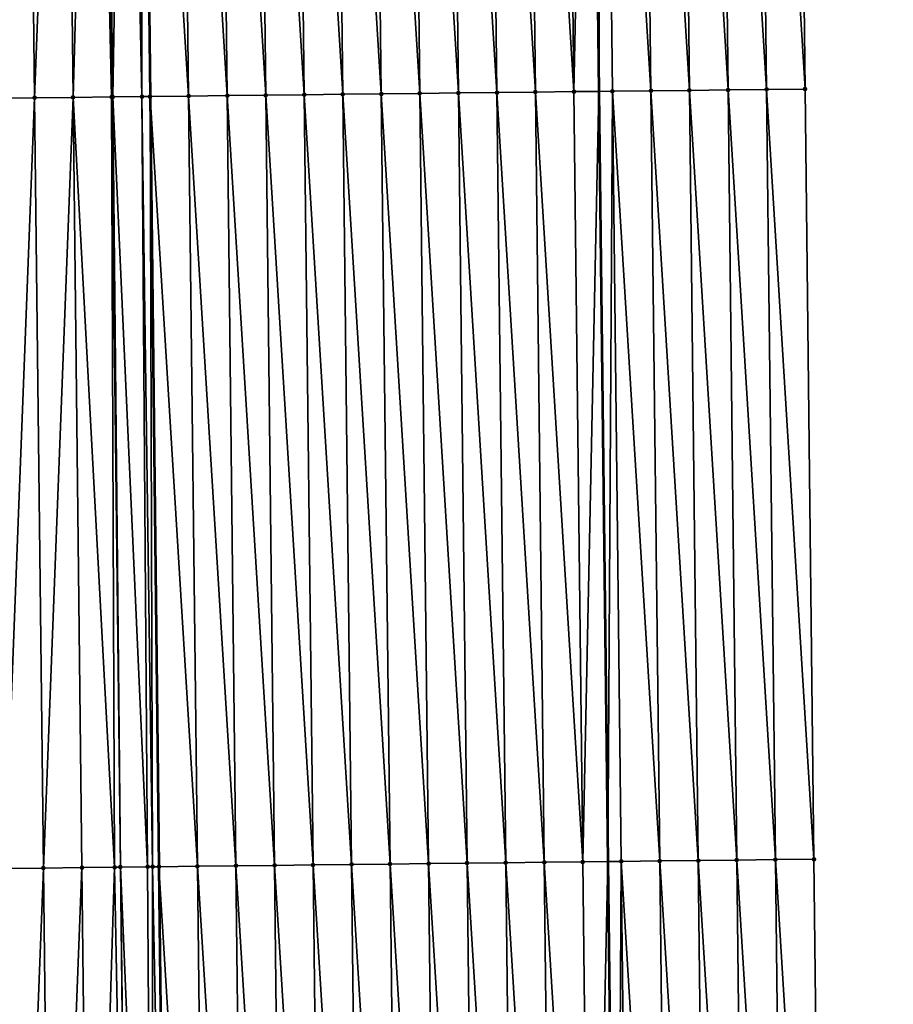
# Model space of a CAD drawing. Header units: feet. Extents: x 2007189 to 2022806, y 818621 to 837694.
# Tile 484 of 656: x 2011354 to 2011376, y 831104 to 831129. Entities that reach past the tile are written whole.
import ezdxf

# ---------------------------------------------------------------- set-up
doc = ezdxf.new("R2010")
doc.units = ezdxf.units.FT
doc.header["$MEASUREMENT"] = 0
for name, color, linetype, lineweight in [('EP_Travel Lane', 172, 'Continuous', 53), ('Road Shots', 141, 'Continuous', 100), ('Road X-Section', 40, 'Continuous', 13), ('STRIPING', 60, 'Continuous', 53)]:
    doc.layers.add(name, color=color, linetype=linetype, lineweight=lineweight)
doc.layers.add('I-77-MM17-21_SB-Surface-Border', color=7, linetype='Continuous')
doc.layers.add('I-77-MM17-21_SB-Surface-TIN', color=7, linetype='Continuous')

msp = doc.modelspace()

# ---------------------------------------------------------------- linework, layer by layer
at = {"layer": 'EP_Travel Lane'}
msp.add_polyline3d([(2011367.635481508, 831207.2076000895, 329.8339734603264), (2011367.867187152, 831187.2089813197, 329.7943214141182), (2011368.098892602, 831167.2103792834, 329.7464202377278), (2011368.330598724, 831147.2117193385, 329.7272526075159), (2011368.562304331, 831127.2131037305, 329.6860931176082), (2011368.794009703, 831107.2145085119, 329.634679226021), (2011369.025714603, 831087.2159540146, 329.5631954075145), (2011369.25741827, 831067.2175058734, 329.4388177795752), (2011369.492649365, 831047.2202371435, 329.3251360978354), (2011369.728626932, 831027.2219444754, 329.2124670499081), (2011369.964603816, 831007.2237096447, 329.0900883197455), (2011370.200581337, 830987.2254208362, 328.976771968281), (2011370.436558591, 830967.227154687, 328.8596665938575), (2011370.672535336, 830947.2289316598, 328.7353298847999), (2011370.908511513, 830927.2307567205, 328.602918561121), (2011371.144487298, 830907.2326150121, 328.4649131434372)], dxfattribs=at)
at = {"layer": 'I-77-MM17-21_SB-Surface-Border', "color": 3, "linetype": 'Continuous', "lineweight": -3}
msp.add_polyline3d([(2011374.000426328, 831207.2807488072, 329.6407282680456), (2011373.22910299, 831187.2706106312, 329.6276230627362), (2011373.457713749, 831167.2719530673, 329.5897426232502), (2011373.686324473, 831147.2732985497, 329.5503051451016), (2011373.914935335, 831127.27463196, 329.5169083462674), (2011374.143545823, 831107.2759981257, 329.4670653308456), (2011374.372155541, 831087.277431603, 329.384005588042), (2011374.600764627, 831067.2789203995, 329.2733794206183), (2011375.829781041, 831047.2941017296, 329.1186813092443), (2011375.059061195, 831027.2840587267, 329.0415641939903), (2011375.288272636, 831007.2857415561, 328.919985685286), (2011375.517484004, 830987.2874305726, 328.7973845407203), (2011375.746696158, 830967.2890510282, 328.686295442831), (2011375.975907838, 830947.2907129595, 328.5682510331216), (2011376.20511839, 830927.2924731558, 328.4337136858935), (2011375.434396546, 830907.2826045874, 328.3273162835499)], dxfattribs=at)
at = {"layer": 'I-77-MM17-21_SB-Surface-TIN', "color": 128, "linetype": 'Continuous', "lineweight": -3}
for points in [[(2011365.915462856, 831127.1827611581, 329.7286596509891), (2011365.686852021, 831147.1814254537, 329.7632144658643), (2011364.686917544, 831147.1699780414, 329.7715858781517)], [(2011366.915397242, 831127.1942165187, 329.7163425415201), (2011366.686786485, 831147.1928739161, 329.7543216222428), (2011365.686852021, 831147.1814254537, 329.7632144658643)], [(2011365.915462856, 831127.1827611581, 329.7286596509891), (2011366.915397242, 831127.1942165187, 329.7163425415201), (2011365.686852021, 831147.1814254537, 329.7632144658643)], [(2011367.915331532, 831127.2056802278, 329.6998783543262), (2011367.686720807, 831147.2043348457, 329.7392358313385), (2011366.686786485, 831147.1928739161, 329.7543216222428)], [(2011366.915397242, 831127.1942165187, 329.7163425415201), (2011367.915331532, 831127.2056802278, 329.6998783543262), (2011366.686786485, 831147.1928739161, 329.7543216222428)], [(2011367.915331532, 831127.2056802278, 329.6998783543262), (2011368.330598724, 831147.2117193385, 329.7272526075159), (2011367.686720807, 831147.2043348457, 329.7392358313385)], [(2011367.915331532, 831127.2056802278, 329.6998783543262), (2011368.562304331, 831127.2131037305, 329.6860931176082), (2011368.330598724, 831147.2117193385, 329.7272526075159)], [(2011368.686655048, 831147.2158028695, 329.720626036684), (2011368.330598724, 831147.2117193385, 329.7272526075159), (2011368.562304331, 831127.2131037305, 329.6860931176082)], [(2011368.915265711, 831127.2171536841, 329.6785724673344), (2011368.686655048, 831147.2158028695, 329.720626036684), (2011368.562304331, 831127.2131037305, 329.6860931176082)], [(2011369.915199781, 831127.2286365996, 329.6525677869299), (2011369.686588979, 831147.2272979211, 329.6885907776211), (2011368.686655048, 831147.2158028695, 329.720626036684)], [(2011368.915265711, 831127.2171536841, 329.6785724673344), (2011369.915199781, 831127.2286365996, 329.6525677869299), (2011368.686655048, 831147.2158028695, 329.720626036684)], [(2011370.91513376, 831127.2401275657, 329.622564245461), (2011370.686522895, 831147.2387944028, 329.6558451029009), (2011369.686588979, 831147.2272979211, 329.6885907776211)], [(2011369.915199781, 831127.2286365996, 329.6525677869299), (2011370.91513376, 831127.2401275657, 329.622564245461), (2011369.686588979, 831147.2272979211, 329.6885907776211)], [(2011371.915067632, 831127.2516278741, 329.5879199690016), (2011371.686456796, 831147.2502921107, 329.6224903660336), (2011370.686522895, 831147.2387944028, 329.6558451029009)], [(2011370.91513376, 831127.2401275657, 329.622564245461), (2011371.915067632, 831127.2516278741, 329.5879199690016), (2011370.686522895, 831147.2387944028, 329.6558451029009)], [(2011372.915001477, 831127.2631304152, 329.5521667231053), (2011372.686390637, 831147.2617950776, 329.5865232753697), (2011371.686456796, 831147.2502921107, 329.6224903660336)], [(2011371.915067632, 831127.2516278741, 329.5879199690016), (2011372.915001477, 831127.2631304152, 329.5521667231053), (2011371.686456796, 831147.2502921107, 329.6224903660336)], [(2011373.914935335, 831127.27463196, 329.5169083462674), (2011373.686324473, 831147.2732985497, 329.5503051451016), (2011372.686390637, 831147.2617950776, 329.5865232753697)], [(2011372.915001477, 831127.2631304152, 329.5521667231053), (2011373.914935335, 831127.27463196, 329.5169083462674), (2011372.686390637, 831147.2617950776, 329.5865232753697)], [(2011352.916313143, 831127.0340778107, 329.7713849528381), (2011353.687637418, 831147.0441340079, 329.8251725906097), (2011352.687702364, 831147.0327371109, 329.8084512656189)], [(2011352.916313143, 831127.0340778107, 329.7713849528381), (2011353.916248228, 831127.0454719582, 329.7894742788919), (2011353.687637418, 831147.0441340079, 329.8251725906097)], [(2011353.916248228, 831127.0454719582, 329.7894742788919), (2011354.687572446, 831147.0555331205, 329.8407932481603), (2011353.687637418, 831147.0441340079, 329.8251725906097)], [(2011353.916248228, 831127.0454719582, 329.7894742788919), (2011354.916183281, 831127.0568689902, 329.8061308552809), (2011354.687572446, 831147.0555331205, 329.8407932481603)], [(2011354.916183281, 831127.0568689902, 329.8061308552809), (2011355.472805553, 831147.0644900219, 329.8503982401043), (2011354.687572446, 831147.0555331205, 329.8407932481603)], [(2011354.916183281, 831127.0568689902, 329.8061308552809), (2011355.916118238, 831127.0682742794, 329.8186857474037), (2011355.472805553, 831147.0644900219, 329.8503982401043)], [(2011355.916118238, 831127.0682742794, 329.8186857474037), (2011355.687507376, 831147.0669408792, 329.8521192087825), (2011355.472805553, 831147.0644900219, 329.8503982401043)], [(2011355.945787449, 831127.06861288, 329.8189626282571), (2011356.28837141, 831147.0738046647, 329.8545406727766), (2011355.687507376, 831147.0669408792, 329.8521192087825)], [(2011355.916118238, 831127.0682742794, 329.8186857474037), (2011355.945787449, 831127.06861288, 329.8189626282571), (2011355.687507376, 831147.0669408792, 329.8521192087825)], [(2011355.945787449, 831127.06861288, 329.8189626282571), (2011356.701357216, 831127.0772426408, 329.8226341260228), (2011356.28837141, 831147.0738046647, 329.8545406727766)], [(2011356.701357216, 831127.0772426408, 329.8226341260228), (2011356.687434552, 831147.0783680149, 329.8537771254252), (2011356.28837141, 831147.0738046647, 329.8545406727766)], [(2011357.915987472, 831127.0911445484, 329.8141454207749), (2011357.68737655, 831147.0898163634, 329.8449835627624), (2011356.687434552, 831147.0783680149, 329.8537771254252)], [(2011357.915987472, 831127.0911445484, 329.8141454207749), (2011356.687434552, 831147.0783680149, 329.8537771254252), (2011356.916045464, 831127.0796971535, 329.8224628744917)], [(2011356.701357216, 831127.0772426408, 329.8226341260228), (2011356.916045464, 831127.0796971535, 329.8224628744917), (2011356.687434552, 831147.0783680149, 329.8537771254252)], [(2011358.915921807, 831127.1026043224, 329.7996358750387), (2011358.687310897, 831147.1012750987, 329.8309877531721), (2011357.68737655, 831147.0898163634, 329.8449835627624)], [(2011357.915987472, 831127.0911445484, 329.8141454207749), (2011358.915921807, 831127.1026043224, 329.7996358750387), (2011357.68737655, 831147.0898163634, 329.8449835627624)], [(2011359.915856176, 831127.114061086, 329.7866217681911), (2011359.687245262, 831147.112732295, 329.8177564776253), (2011358.687310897, 831147.1012750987, 329.8309877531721)], [(2011358.915921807, 831127.1026043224, 329.7996358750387), (2011359.915856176, 831127.114061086, 329.7866217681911), (2011358.687310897, 831147.1012750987, 329.8309877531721)], [(2011360.915790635, 831127.1255100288, 329.7774926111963), (2011360.687179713, 831147.1241818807, 329.8083055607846), (2011359.687245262, 831147.112732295, 329.8177564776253)], [(2011359.915856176, 831127.114061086, 329.7866217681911), (2011360.915790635, 831127.1255100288, 329.7774926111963), (2011359.687245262, 831147.112732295, 329.8177564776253)], [(2011361.915725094, 831127.1369590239, 329.768337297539), (2011361.68711418, 831147.1356301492, 329.7995089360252), (2011360.687179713, 831147.1241818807, 329.8083055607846)], [(2011360.915790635, 831127.1255100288, 329.7774926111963), (2011361.915725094, 831127.1369590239, 329.768337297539), (2011360.687179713, 831147.1241818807, 329.8083055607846)], [(2011362.915659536, 831127.1484093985, 329.7584968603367), (2011362.687048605, 831147.1470820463, 329.7889098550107), (2011361.68711418, 831147.1356301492, 329.7995089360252)], [(2011361.915725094, 831127.1369590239, 329.768337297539), (2011362.915659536, 831127.1484093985, 329.7584968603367), (2011361.68711418, 831147.1356301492, 329.7995089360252)], [(2011363.915594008, 831127.159857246, 329.7499116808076), (2011363.686983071, 831147.158530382, 329.7800799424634), (2011362.687048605, 831147.1470820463, 329.7889098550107)], [(2011362.915659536, 831127.1484093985, 329.7584968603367), (2011363.915594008, 831127.159857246, 329.7499116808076), (2011362.687048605, 831147.1470820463, 329.7889098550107)], [(2011364.915528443, 831127.1713082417, 329.7397627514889), (2011364.686917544, 831147.1699780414, 329.7715858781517), (2011363.686983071, 831147.158530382, 329.7800799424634)], [(2011363.915594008, 831127.159857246, 329.7499116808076), (2011364.915528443, 831127.1713082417, 329.7397627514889), (2011363.686983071, 831147.158530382, 329.7800799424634)], [(2011364.915528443, 831127.1713082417, 329.7397627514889), (2011365.915462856, 831127.1827611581, 329.7286596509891), (2011364.686917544, 831147.1699780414, 329.7715858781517)], [(2011371.143744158, 831107.2415015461, 329.5688600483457), (2011370.91513376, 831127.2401275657, 329.622564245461), (2011369.915199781, 831127.2286365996, 329.6525677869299)], [(2011372.143678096, 831107.2529960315, 329.5371014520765), (2011371.915067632, 831127.2516278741, 329.5879199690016), (2011370.91513376, 831127.2401275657, 329.622564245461)], [(2011371.143744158, 831107.2415015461, 329.5688600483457), (2011372.143678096, 831107.2529960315, 329.5371014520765), (2011370.91513376, 831127.2401275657, 329.622564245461)], [(2011373.143611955, 831107.2644975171, 329.5018655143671), (2011372.915001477, 831127.2631304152, 329.5521667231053), (2011371.915067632, 831127.2516278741, 329.5879199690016)], [(2011372.143678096, 831107.2529960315, 329.5371014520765), (2011373.143611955, 831107.2644975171, 329.5018655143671), (2011371.915067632, 831127.2516278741, 329.5879199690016)], [(2011374.143545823, 831107.2759981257, 329.4670653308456), (2011373.914935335, 831127.27463196, 329.5169083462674), (2011372.915001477, 831127.2631304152, 329.5521667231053)], [(2011373.143611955, 831107.2644975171, 329.5018655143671), (2011374.143545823, 831107.2759981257, 329.4670653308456), (2011372.915001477, 831127.2631304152, 329.5521667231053)], [(2011353.144923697, 831107.0354382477, 329.7245328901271), (2011353.916248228, 831127.0454719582, 329.7894742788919), (2011352.916313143, 831127.0340778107, 329.7713849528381)], [(2011353.144923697, 831107.0354382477, 329.7245328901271), (2011354.144858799, 831107.0468308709, 329.7433725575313), (2011353.916248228, 831127.0454719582, 329.7894742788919)], [(2011354.144858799, 831107.0468308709, 329.7433725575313), (2011354.916183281, 831127.0568689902, 329.8061308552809), (2011353.916248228, 831127.0454719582, 329.7894742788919)], [(2011354.144858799, 831107.0468308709, 329.7433725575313), (2011355.144793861, 831107.0582270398, 329.7604509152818), (2011354.916183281, 831127.0568689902, 329.8061308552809)], [(2011355.994549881, 831107.0679186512, 329.7714779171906), (2011355.916118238, 831127.0682742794, 329.8186857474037), (2011354.916183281, 831127.0568689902, 329.8061308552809)], [(2011355.144793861, 831107.0582270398, 329.7604509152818), (2011355.994549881, 831107.0679186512, 329.7714779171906), (2011354.916183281, 831127.0568689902, 329.8061308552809)], [(2011356.144728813, 831107.0696329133, 329.7727086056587), (2011355.945787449, 831127.06861288, 329.8189626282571), (2011355.916118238, 831127.0682742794, 329.8186857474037)], [(2011355.994549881, 831107.0679186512, 329.7714779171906), (2011356.144728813, 831107.0696329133, 329.7727086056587), (2011355.916118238, 831127.0682742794, 329.8186857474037)], [(2011356.849351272, 831107.0776816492, 329.7756949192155), (2011356.701357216, 831127.0772426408, 329.8226341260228), (2011355.945787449, 831127.06861288, 329.8189626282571)], [(2011356.144728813, 831107.0696329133, 329.7727086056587), (2011356.849351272, 831107.0776816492, 329.7756949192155), (2011355.945787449, 831127.06861288, 329.8189626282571)], [(2011356.980485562, 831107.0791806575, 329.7757082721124), (2011356.916045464, 831127.0796971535, 329.8224628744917), (2011356.701357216, 831127.0772426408, 329.8226341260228)], [(2011356.849351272, 831107.0776816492, 329.7756949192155), (2011356.980485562, 831107.0791806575, 329.7757082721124), (2011356.701357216, 831127.0772426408, 329.8226341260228)], [(2011358.144598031, 831107.092504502, 329.7674987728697), (2011357.915987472, 831127.0911445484, 329.8141454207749), (2011356.916045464, 831127.0796971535, 329.8224628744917)], [(2011358.144598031, 831107.092504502, 329.7674987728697), (2011356.916045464, 831127.0796971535, 329.8224628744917), (2011357.144656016, 831107.0810577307, 329.7755135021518)], [(2011356.980485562, 831107.0791806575, 329.7757082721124), (2011357.144656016, 831107.0810577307, 329.7755135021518), (2011356.916045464, 831127.0796971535, 329.8224628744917)], [(2011359.144532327, 831107.1039677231, 329.751270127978), (2011358.915921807, 831127.1026043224, 329.7996358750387), (2011357.915987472, 831127.0911445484, 329.8141454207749)], [(2011358.144598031, 831107.092504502, 329.7674987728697), (2011359.144532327, 831107.1039677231, 329.751270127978), (2011357.915987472, 831127.0911445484, 329.8141454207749)], [(2011360.144466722, 831107.1154221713, 329.739399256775), (2011359.915856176, 831127.114061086, 329.7866217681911), (2011358.915921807, 831127.1026043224, 329.7996358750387)], [(2011359.144532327, 831107.1039677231, 329.751270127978), (2011360.144466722, 831107.1154221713, 329.739399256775), (2011358.915921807, 831127.1026043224, 329.7996358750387)], [(2011361.144401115, 831107.1268769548, 329.7273618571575), (2011360.915790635, 831127.1255100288, 329.7774926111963), (2011359.915856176, 831127.114061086, 329.7866217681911)], [(2011360.144466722, 831107.1154221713, 329.739399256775), (2011361.144401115, 831107.1268769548, 329.7273618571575), (2011359.915856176, 831127.114061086, 329.7866217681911)], [(2011362.144335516, 831107.1383309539, 329.7157140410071), (2011361.915725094, 831127.1369590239, 329.768337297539), (2011360.915790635, 831127.1255100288, 329.7774926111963)], [(2011361.144401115, 831107.1268769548, 329.7273618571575), (2011362.144335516, 831107.1383309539, 329.7157140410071), (2011360.915790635, 831127.1255100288, 329.7774926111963)], [(2011363.144269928, 831107.149783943, 329.7045679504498), (2011362.915659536, 831127.1484093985, 329.7584968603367), (2011361.915725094, 831127.1369590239, 329.768337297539)], [(2011362.144335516, 831107.1383309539, 329.7157140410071), (2011363.144269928, 831107.149783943, 329.7045679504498), (2011361.915725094, 831127.1369590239, 329.768337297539)], [(2011364.144204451, 831107.1612272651, 329.6982236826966), (2011363.915594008, 831127.159857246, 329.7499116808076), (2011362.915659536, 831127.1484093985, 329.7584968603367)], [(2011363.144269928, 831107.149783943, 329.7045679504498), (2011364.144204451, 831107.1612272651, 329.6982236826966), (2011362.915659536, 831127.1484093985, 329.7584968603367)], [(2011365.1441389, 831107.1726770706, 329.6886590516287), (2011364.915528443, 831127.1713082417, 329.7397627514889), (2011363.915594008, 831127.159857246, 329.7499116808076)], [(2011364.144204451, 831107.1612272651, 329.6982236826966), (2011365.1441389, 831107.1726770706, 329.6886590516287), (2011363.915594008, 831127.159857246, 329.7499116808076)], [(2011366.144073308, 831107.1841305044, 329.6772920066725), (2011365.915462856, 831127.1827611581, 329.7286596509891), (2011364.915528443, 831127.1713082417, 329.7397627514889)], [(2011365.1441389, 831107.1726770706, 329.6886590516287), (2011366.144073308, 831107.1841305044, 329.6772920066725), (2011364.915528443, 831127.1713082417, 329.7397627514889)], [(2011367.144007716, 831107.1955839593, 329.6659145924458), (2011366.915397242, 831127.1942165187, 329.7163425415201), (2011365.915462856, 831127.1827611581, 329.7286596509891)], [(2011366.144073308, 831107.1841305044, 329.6772920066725), (2011367.144007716, 831107.1955839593, 329.6659145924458), (2011365.915462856, 831127.1827611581, 329.7286596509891)], [(2011368.143941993, 831107.2070487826, 329.6488900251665), (2011367.915331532, 831127.2056802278, 329.6998783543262), (2011366.915397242, 831127.1942165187, 329.7163425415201)], [(2011367.144007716, 831107.1955839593, 329.6659145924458), (2011368.143941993, 831107.2070487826, 329.6488900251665), (2011366.915397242, 831127.1942165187, 329.7163425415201)], [(2011368.143941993, 831107.2070487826, 329.6488900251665), (2011368.562304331, 831127.2131037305, 329.6860931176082), (2011367.915331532, 831127.2056802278, 329.6998783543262)], [(2011368.143941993, 831107.2070487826, 329.6488900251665), (2011368.794009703, 831107.2145085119, 329.634679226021), (2011368.562304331, 831127.2131037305, 329.6860931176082)], [(2011368.915265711, 831127.2171536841, 329.6785724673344), (2011368.562304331, 831127.2131037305, 329.6860931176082), (2011368.794009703, 831107.2145085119, 329.634679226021)], [(2011369.143876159, 831107.2185233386, 329.6270309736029), (2011368.915265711, 831127.2171536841, 329.6785724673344), (2011368.794009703, 831107.2145085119, 329.634679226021)], [(2011370.143810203, 831107.2300085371, 329.5998854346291), (2011369.915199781, 831127.2286365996, 329.6525677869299), (2011368.915265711, 831127.2171536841, 329.6785724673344)], [(2011369.143876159, 831107.2185233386, 329.6270309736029), (2011370.143810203, 831107.2300085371, 329.5998854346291), (2011368.915265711, 831127.2171536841, 329.6785724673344)], [(2011370.143810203, 831107.2300085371, 329.5998854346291), (2011371.143744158, 831107.2415015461, 329.5688600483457), (2011369.915199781, 831127.2286365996, 329.6525677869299)], [(2011353.373533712, 831087.0368457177, 329.6542950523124), (2011354.144858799, 831107.0468308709, 329.7433725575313), (2011353.144923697, 831107.0354382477, 329.7245328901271)], [(2011353.373533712, 831087.0368457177, 329.6542950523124), (2011354.373468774, 831087.0482419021, 329.6713702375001), (2011354.144858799, 831107.0468308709, 329.7433725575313)], [(2011354.373468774, 831087.0482419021, 329.6713702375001), (2011355.144793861, 831107.0582270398, 329.7604509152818), (2011354.144858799, 831107.0468308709, 329.7433725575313)], [(2011354.373468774, 831087.0482419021, 329.6713702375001), (2011355.373403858, 831087.0596361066, 329.6894290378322), (2011355.144793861, 831107.0582270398, 329.7604509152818)], [(2011355.373403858, 831087.0596361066, 329.6894290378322), (2011355.994549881, 831107.0679186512, 329.7714779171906), (2011355.144793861, 831107.0582270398, 329.7604509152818)], [(2011355.373403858, 831087.0596361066, 329.6894290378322), (2011356.373338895, 831087.0710344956, 329.7054092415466), (2011355.994549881, 831107.0679186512, 329.7714779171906)], [(2011356.373338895, 831087.0710344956, 329.7054092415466), (2011356.144728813, 831107.0696329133, 329.7727086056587), (2011355.994549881, 831107.0679186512, 329.7714779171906)], [(2011356.987948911, 831087.0780519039, 329.7095748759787), (2011356.849351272, 831107.0776816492, 329.7756949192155), (2011356.144728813, 831107.0696329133, 329.7727086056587)], [(2011356.373338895, 831087.0710344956, 329.7054092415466), (2011356.396273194, 831087.0712960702, 329.7057044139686), (2011356.144728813, 831107.0696329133, 329.7727086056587)], [(2011356.396273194, 831087.0712960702, 329.7057044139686), (2011356.987948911, 831087.0780519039, 329.7095748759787), (2011356.144728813, 831107.0696329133, 329.7727086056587)], [(2011356.987948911, 831087.0780519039, 329.7095748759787), (2011356.980485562, 831107.0791806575, 329.7757082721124), (2011356.849351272, 831107.0776816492, 329.7756949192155)], [(2011356.980485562, 831107.0791806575, 329.7757082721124), (2011357.373266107, 831087.0824586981, 329.7085242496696), (2011357.144656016, 831107.0810577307, 329.7755135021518)], [(2011356.987948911, 831087.0780519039, 329.7095748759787), (2011357.373266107, 831087.0824586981, 329.7085242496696), (2011356.980485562, 831107.0791806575, 329.7757082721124)], [(2011358.373208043, 831087.0939122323, 329.6971546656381), (2011358.144598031, 831107.092504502, 329.7674987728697), (2011357.144656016, 831107.0810577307, 329.7755135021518)], [(2011358.373208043, 831087.0939122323, 329.6971546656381), (2011357.144656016, 831107.0810577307, 329.7755135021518), (2011357.373266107, 831087.0824586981, 329.7085242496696)], [(2011359.373142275, 831087.1053810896, 329.6781309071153), (2011359.144532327, 831107.1039677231, 329.751270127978), (2011358.144598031, 831107.092504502, 329.7674987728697)], [(2011358.373208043, 831087.0939122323, 329.6971546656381), (2011359.373142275, 831087.1053810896, 329.6781309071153), (2011358.144598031, 831107.092504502, 329.7674987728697)], [(2011360.373076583, 831087.1168431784, 329.6624693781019), (2011360.144466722, 831107.1154221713, 329.739399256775), (2011359.144532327, 831107.1039677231, 329.751270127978)], [(2011359.373142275, 831087.1053810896, 329.6781309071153), (2011360.373076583, 831087.1168431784, 329.6624693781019), (2011359.144532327, 831107.1039677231, 329.751270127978)], [(2011361.373010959, 831087.1282994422, 329.6497012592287), (2011361.144401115, 831107.1268769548, 329.7273618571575), (2011360.144466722, 831107.1154221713, 329.739399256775)], [(2011360.373076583, 831087.1168431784, 329.6624693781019), (2011361.373010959, 831087.1282994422, 329.6497012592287), (2011360.144466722, 831107.1154221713, 329.739399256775)], [(2011362.372945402, 831087.1397497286, 329.6399022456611), (2011362.144335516, 831107.1383309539, 329.7157140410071), (2011361.144401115, 831107.1268769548, 329.7273618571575)], [(2011361.373010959, 831087.1282994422, 329.6497012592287), (2011362.372945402, 831087.1397497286, 329.6399022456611), (2011361.144401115, 831107.1268769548, 329.7273618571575)], [(2011363.372879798, 831087.1512041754, 329.628036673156), (2011363.144269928, 831107.149783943, 329.7045679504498), (2011362.144335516, 831107.1383309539, 329.7157140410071)], [(2011362.372945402, 831087.1397497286, 329.6399022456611), (2011363.372879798, 831087.1512041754, 329.628036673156), (2011362.144335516, 831107.1383309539, 329.7157140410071)], [(2011364.372814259, 831087.162652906, 329.6190105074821), (2011364.144204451, 831107.1612272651, 329.6982236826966), (2011363.144269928, 831107.149783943, 329.7045679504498)], [(2011363.372879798, 831087.1512041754, 329.628036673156), (2011364.372814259, 831087.162652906, 329.6190105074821), (2011363.144269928, 831107.149783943, 329.7045679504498)], [(2011365.372748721, 831087.1741016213, 329.6099920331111), (2011365.1441389, 831107.1726770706, 329.6886590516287), (2011364.144204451, 831107.1612272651, 329.6982236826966)], [(2011364.372814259, 831087.162652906, 329.6190105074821), (2011365.372748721, 831087.1741016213, 329.6099920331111), (2011364.144204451, 831107.1612272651, 329.6982236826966)], [(2011366.37268322, 831087.1855470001, 329.6026307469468), (2011366.144073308, 831107.1841305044, 329.6772920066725), (2011365.1441389, 831107.1726770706, 329.6886590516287)], [(2011365.372748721, 831087.1741016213, 329.6099920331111), (2011366.37268322, 831087.1855470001, 329.6026307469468), (2011365.1441389, 831107.1726770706, 329.6886590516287)], [(2011367.37261773, 831087.1969915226, 329.5956949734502), (2011367.144007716, 831107.1955839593, 329.6659145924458), (2011366.144073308, 831107.1841305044, 329.6772920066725)], [(2011366.37268322, 831087.1855470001, 329.6026307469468), (2011367.37261773, 831087.1969915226, 329.5956949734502), (2011366.144073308, 831107.1841305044, 329.6772920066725)], [(2011368.372552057, 831087.2084519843, 329.5808415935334), (2011368.143941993, 831107.2070487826, 329.6488900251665), (2011367.144007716, 831107.1955839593, 329.6659145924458)], [(2011367.37261773, 831087.1969915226, 329.5956949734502), (2011368.372552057, 831087.2084519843, 329.5808415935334), (2011367.144007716, 831107.1955839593, 329.6659145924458)], [(2011368.372552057, 831087.2084519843, 329.5808415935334), (2011368.794009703, 831107.2145085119, 329.634679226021), (2011368.143941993, 831107.2070487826, 329.6488900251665)], [(2011368.372552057, 831087.2084519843, 329.5808415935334), (2011369.025714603, 831087.2159540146, 329.5631954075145), (2011368.794009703, 831107.2145085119, 329.634679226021)], [(2011369.143876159, 831107.2185233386, 329.6270309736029), (2011368.794009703, 831107.2145085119, 329.634679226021), (2011369.025714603, 831087.2159540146, 329.5631954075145)], [(2011369.372486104, 831087.2199369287, 329.553826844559), (2011369.143876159, 831107.2185233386, 329.6270309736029), (2011369.025714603, 831087.2159540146, 329.5631954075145)], [(2011370.372419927, 831087.2314414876, 329.5170689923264), (2011370.143810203, 831107.2300085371, 329.5998854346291), (2011369.143876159, 831107.2185233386, 329.6270309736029)], [(2011369.372486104, 831087.2199369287, 329.553826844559), (2011370.372419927, 831087.2314414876, 329.5170689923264), (2011369.143876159, 831107.2185233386, 329.6270309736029)], [(2011371.372353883, 831087.242934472, 329.4860604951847), (2011371.143744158, 831107.2415015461, 329.5688600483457), (2011370.143810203, 831107.2300085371, 329.5998854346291)], [(2011370.372419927, 831087.2314414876, 329.5170689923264), (2011371.372353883, 831087.242934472, 329.4860604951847), (2011370.143810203, 831107.2300085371, 329.5998854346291)], [(2011372.372287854, 831087.2544260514, 329.4557499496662), (2011372.143678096, 831107.2529960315, 329.5371014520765), (2011371.143744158, 831107.2415015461, 329.5688600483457)], [(2011371.372353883, 831087.242934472, 329.4860604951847), (2011372.372287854, 831087.2544260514, 329.4557499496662), (2011371.143744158, 831107.2415015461, 329.5688600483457)], [(2011373.372221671, 831087.2659311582, 329.4187198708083), (2011373.143611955, 831107.2644975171, 329.5018655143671), (2011372.143678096, 831107.2529960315, 329.5371014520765)], [(2011372.372287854, 831087.2544260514, 329.4557499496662), (2011373.372221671, 831087.2659311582, 329.4187198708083), (2011372.143678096, 831107.2529960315, 329.5371014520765)], [(2011374.372155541, 831087.277431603, 329.384005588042), (2011374.143545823, 831107.2759981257, 329.4670653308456), (2011373.143611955, 831107.2644975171, 329.5018655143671)], [(2011373.372221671, 831087.2659311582, 329.4187198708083), (2011374.372155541, 831087.277431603, 329.384005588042), (2011373.143611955, 831107.2644975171, 329.5018655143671)]]:
    msp.add_3dface(points, dxfattribs=at)
at = {"layer": 'Road Shots', "lineweight": 100}
for p in [(2011370.91513376, 831127.2401275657, 329.622564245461), (2011371.915067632, 831127.2516278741, 329.5879199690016), (2011372.915001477, 831127.2631304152, 329.5521667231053), (2011373.914935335, 831127.27463196, 329.5169083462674), (2011353.916248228, 831127.0454719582, 329.7894742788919), (2011354.916183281, 831127.0568689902, 329.8061308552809), (2011355.916118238, 831127.0682742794, 329.8186857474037), (2011355.945787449, 831127.06861288, 329.8189626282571), (2011356.701357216, 831127.0772426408, 329.8226341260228), (2011356.701357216, 831127.0772426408, 329.8226341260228), (2011356.916052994, 831127.0796972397, 329.8224628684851), (2011357.915987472, 831127.0911445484, 329.8141454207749), (2011358.915921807, 831127.1026043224, 329.7996358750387), (2011359.915856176, 831127.114061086, 329.7866217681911), (2011360.915790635, 831127.1255100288, 329.7774926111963), (2011361.915725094, 831127.1369590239, 329.768337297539), (2011362.915659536, 831127.1484093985, 329.7584968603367), (2011363.915594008, 831127.159857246, 329.7499116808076), (2011364.915528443, 831127.1713082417, 329.7397627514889), (2011365.915462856, 831127.1827611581, 329.7286596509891), (2011366.915397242, 831127.1942165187, 329.7163425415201), (2011367.915331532, 831127.2056802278, 329.6998783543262), (2011368.915265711, 831127.2171536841, 329.6785724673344), (2011369.915199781, 831127.2286365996, 329.6525677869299), (2011354.144858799, 831107.0468308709, 329.7433725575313), (2011355.144793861, 831107.0582270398, 329.7604509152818), (2011355.994549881, 831107.0679186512, 329.7714779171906), (2011356.144728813, 831107.0696329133, 329.7727086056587), (2011356.849351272, 831107.0776816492, 329.7756949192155), (2011356.980485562, 831107.0791806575, 329.7757082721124), (2011357.144663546, 831107.0810578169, 329.775513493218), (2011358.144598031, 831107.092504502, 329.7674987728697), (2011359.144532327, 831107.1039677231, 329.751270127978), (2011360.144466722, 831107.1154221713, 329.739399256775), (2011361.144401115, 831107.1268769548, 329.7273618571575), (2011362.144335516, 831107.1383309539, 329.7157140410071), (2011363.144269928, 831107.149783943, 329.7045679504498), (2011364.144204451, 831107.1612272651, 329.6982236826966), (2011365.1441389, 831107.1726770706, 329.6886590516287), (2011366.144073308, 831107.1841305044, 329.6772920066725), (2011367.144007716, 831107.1955839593, 329.6659145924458), (2011368.143941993, 831107.2070487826, 329.6488900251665), (2011369.143876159, 831107.2185233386, 329.6270309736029), (2011370.143810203, 831107.2300085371, 329.5998854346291), (2011371.143744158, 831107.2415015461, 329.5688600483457), (2011372.143678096, 831107.2529960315, 329.5371014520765), (2011373.143611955, 831107.2644975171, 329.5018655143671), (2011374.143545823, 831107.2759981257, 329.4670653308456)]:
    msp.add_point(p, dxfattribs=at)
at = {"layer": 'Road X-Section', "extrusion": (-0.0114305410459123, 0.9999326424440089, 0.002013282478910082), "elevation": 808080.8632472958, "flags": 128}
msp.add_lwpolyline([(-2020700.002562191, -1297.523497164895), (-2020700.925431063, -1297.49465100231), (-2020701.863626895, -1297.459291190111), (-2020703.23469328, -1297.446263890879), (-2020703.823620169, -1297.4313755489), (-2020704.484294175, -1297.41890314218), (-2020704.763480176, -1297.413822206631), (-2020705.763480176, -1297.39562926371), (-2020706.763480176, -1297.378078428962), (-2020707.763480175, -1297.362169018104), (-2020708.763480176, -1297.345974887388), (-2020709.763480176, -1297.327216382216), (-2020710.763480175, -1297.307459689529), (-2020711.763480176, -1297.28796843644), (-2020712.763480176, -1297.27106255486), (-2020713.763480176, -1297.257536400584), (-2020714.763480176, -1297.243210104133), (-2020715.763480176, -1297.226725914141), (-2020716.763480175, -1297.210545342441), (-2020717.763480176, -1297.194519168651), (-2020718.763480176, -1297.178334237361), (-2020719.763480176, -1297.161259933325), (-2020720.763480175, -1297.144087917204), (-2020721.763480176, -1297.126287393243), (-2020722.763480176, -1297.108198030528), (-2020723.763480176, -1297.091541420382), (-2020724.763480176, -1297.078986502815), (-2020724.793151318, -1297.0787096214), (-2020725.548770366, -1297.075038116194), (-2020725.548770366, -1297.075038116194), (-2020725.763480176, -1297.075209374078), (-2020726.763480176, -1297.083526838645), (-2020727.763480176, -1297.098036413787), (-2020728.763480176, -1297.11105054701), (-2020729.763480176, -1297.120179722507), (-2020730.763480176, -1297.129335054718), (-2020731.763480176, -1297.139175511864), (-2020732.763480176, -1297.147760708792), (-2020733.763480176, -1297.15790965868), (-2020734.763480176, -1297.169012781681), (-2020735.763480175, -1297.181329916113), (-2020736.763480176, -1297.197794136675), (-2020737.763480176, -1297.219100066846), (-2020738.763480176, -1297.245104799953), (-2020739.763480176, -1297.275108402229), (-2020740.763480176, -1297.3097527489), (-2020741.763480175, -1297.345506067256), (-2020742.763480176, -1297.380764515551)], dxfattribs=at)
at = {"layer": 'Road X-Section', "extrusion": (-0.01143052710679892, 0.9999326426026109, 0.002013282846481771), "elevation": 808060.8914157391, "flags": 128}
msp.add_lwpolyline([(-2020700.412408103, -1297.508827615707), (-2020700.981363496, -1297.505570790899), (-2020701.927455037, -1297.479516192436), (-2020702.896304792, -1297.446947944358), (-2020703.447455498, -1297.441981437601), (-2020703.752215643, -1297.435660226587), (-2020704.752215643, -1297.416669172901), (-2020705.752215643, -1297.399562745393), (-2020706.752215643, -1297.382866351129), (-2020707.752215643, -1297.364604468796), (-2020708.752215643, -1297.345614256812), (-2020709.752215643, -1297.327181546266), (-2020710.752215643, -1297.308670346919), (-2020711.752215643, -1297.289592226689), (-2020712.752215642, -1297.272835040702), (-2020713.752215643, -1297.260590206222), (-2020714.752215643, -1297.248893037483), (-2020715.752215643, -1297.235780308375), (-2020716.752215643, -1297.22131281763), (-2020717.752215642, -1297.204293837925), (-2020718.752215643, -1297.185910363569), (-2020719.752215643, -1297.168589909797), (-2020720.752215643, -1297.151717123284), (-2020721.752215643, -1297.133227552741), (-2020722.752215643, -1297.114387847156), (-2020723.752215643, -1297.097309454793), (-2020724.602026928, -1297.086282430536), (-2020724.752215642, -1297.085051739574), (-2020725.45688407, -1297.082065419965), (-2020725.588026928, -1297.082052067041), (-2020725.752215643, -1297.08224684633), (-2020726.752215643, -1297.090261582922), (-2020727.752215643, -1297.106490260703), (-2020728.752215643, -1297.118361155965), (-2020729.752215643, -1297.130398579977), (-2020730.752215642, -1297.142046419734), (-2020731.752215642, -1297.153192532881), (-2020732.752215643, -1297.159536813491), (-2020733.752215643, -1297.169101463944), (-2020734.752215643, -1297.180468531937), (-2020735.752215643, -1297.191845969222), (-2020736.752215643, -1297.208870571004), (-2020737.752215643, -1297.230729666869), (-2020738.752215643, -1297.257875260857), (-2020739.752215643, -1297.288900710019), (-2020740.752215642, -1297.320659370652), (-2020741.752215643, -1297.355895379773), (-2020742.752215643, -1297.390695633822)], dxfattribs=at)
at = {"layer": 'STRIPING'}
msp.add_polyline3d([(2011356.001601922, 831207.0743714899, 329.9522587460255), (2011356.230212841, 831187.0757000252, 329.9212347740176), (2011356.458823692, 831167.0770344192, 329.8873100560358), (2011356.687434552, 831147.0783680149, 329.8537771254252), (2011356.916045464, 831127.0796971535, 329.8224628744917), (2011357.144656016, 831107.0810577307, 329.7755135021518), (2011357.373266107, 831087.0824586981, 329.7085242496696), (2011357.601875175, 831067.0839491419, 329.5970797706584), (2011357.83098054, 831047.0856402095, 329.4821224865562), (2011358.060193, 831027.0872341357, 329.3754672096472), (2011358.289403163, 831007.0890284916, 329.2351999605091), (2011358.518614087, 830987.0907564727, 329.1060647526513), (2011358.747826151, 830967.0923849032, 328.9936249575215), (2011358.977040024, 830947.0938555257, 328.9076483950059), (2011359.206250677, 830927.0956071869, 328.7745422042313), (2011359.435461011, 830907.0973865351, 328.636790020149)], dxfattribs=at)

doc.saveas('drawing.dxf')
